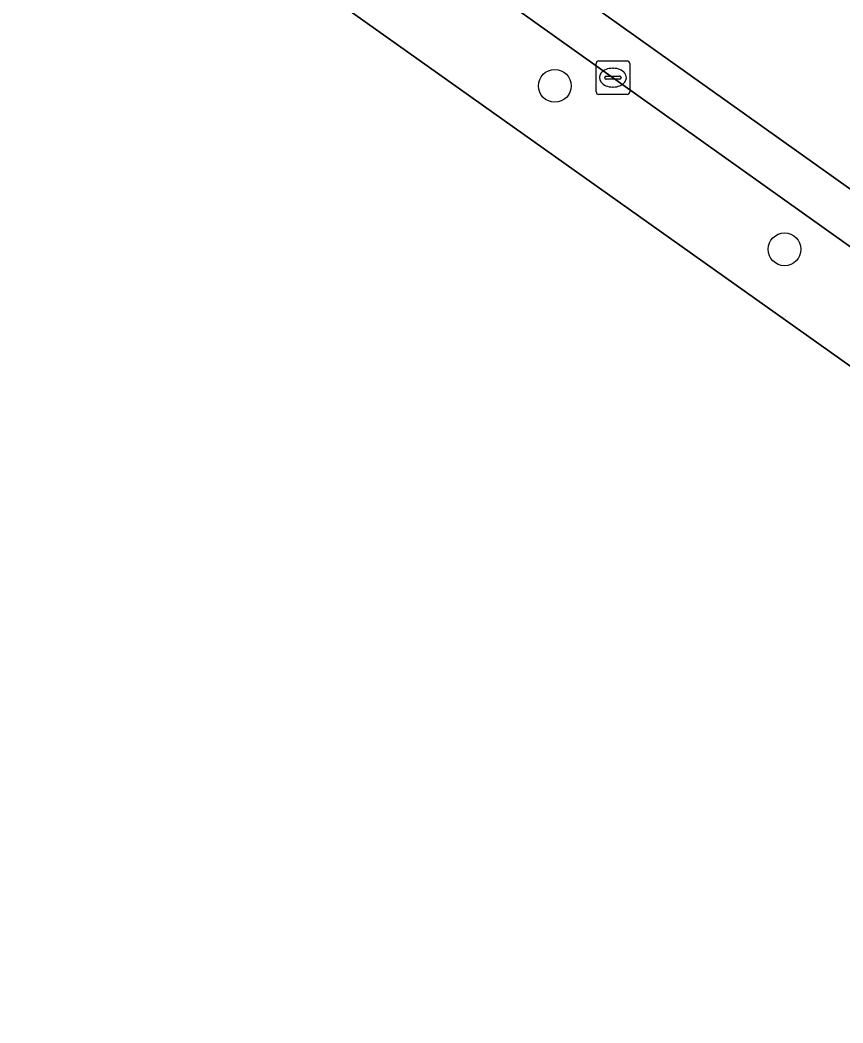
# Model space of a CAD drawing. Extents: x 157692 to 159674, y 381452 to 383291.
# Drawn here: x 158884.52 to 158909.07, y 382546.74 to 382576.67 of the extents above; entities that cross this region are included whole.
import ezdxf

# ---------------------------------------------------------------- set-up
doc = ezdxf.new("R2010")
doc.units = 0
for name, color, linetype in [('IMGEO_Boom', 7, 'Continuous'), ('IMGEO_Erf', 7, 'Continuous'), ('IMGEO_Kolk', 7, 'Continuous'), ('IMGEO_Rijbaan_lokaal_gesloten', 7, 'Continuous'), ('IMGEO_Voetpad_open', 7, 'Continuous')]:
    doc.layers.add(name, color=color, linetype=linetype)

msp = doc.modelspace()

# ---------------------------------------------------------------- linework, layer by layer
at = {"layer": 'IMGEO_Boom'}
for centre in [(158900.471, 382574.705), (158907.327, 382569.828)]:
    msp.add_circle(centre, 0.489, dxfattribs=at)
at = {"layer": 'IMGEO_Erf'}
msp.add_lwpolyline([(159002.332, 382500), (159000.76, 382501.216), (159000, 382501.76), (158990.321, 382508.687), (158983.311, 382513.649), (158918.117, 382560.072), (158891.352, 382579.085), (158890.89, 382578.255), (158883.322, 382583.701), (158883.51, 382584.587), (158873.747, 382591.565), (158821.576, 382628.531)], dxfattribs=at)
at = {"layer": 'IMGEO_Kolk'}
for p, q in [((158901.706, 382574.525), (158901.706, 382575.377)), ((158901.781, 382575.451), (158902.633, 382575.451)), ((158902.194, 382575.231), (158902.219, 382575.231)), ((158902.707, 382575.377), (158902.707, 382574.525)), ((158901.965, 382574.945), (158901.965, 382574.957)), ((158902.403, 382574.908), (158902.005, 382574.908)), ((158902.008, 382574.994), (158902.406, 382574.994)), ((158902.449, 382574.957), (158902.449, 382574.945)), ((158902.217, 382574.671), (158902.192, 382574.671)), ((158902.633, 382574.451), (158901.781, 382574.451))]:
    msp.add_line(p, q, dxfattribs=at)
for points in [[(158901.706, 382574.525), (158901.706, 382575.377)], [(158901.781, 382575.451), (158902.633, 382575.451)], [(158902.707, 382575.377), (158902.707, 382574.525)], [(158902.633, 382574.451), (158901.781, 382574.451)]]:
    msp.add_lwpolyline(points, dxfattribs=at)
for centre, radius, start, end in [((158901.783, 382575.375), 0.0765, 91.552, 178.448), ((158901.783, 382575.375), 0.0765, 91.552, 178.448), ((158902.631, 382575.375), 0.0765, 1.552, 88.448), ((158902.631, 382575.375), 0.0765, 1.552, 88.448), ((158902.005, 382574.954), 0.0403, 85.8775, 175.7526), ((158902.002, 382574.944), 0.0366, 178.938, 274.7102), ((158902.406, 382574.951), 0.043, 264.8664, 352.4533), ((158902.41, 382574.956), 0.0386, 1.7309, 96.639), ((158901.783, 382574.527), 0.0765, 181.552, 268.448), ((158901.783, 382574.527), 0.0765, 181.552, 268.448), ((158902.631, 382574.527), 0.0765, 271.552, 358.448), ((158902.631, 382574.527), 0.0765, 271.552, 358.448)]:
    msp.add_arc(centre, radius, start, end, dxfattribs=at)
for centre, major_axis, ratio, start_param, end_param in [((158902.193, 382574.951), (-0.387, 0.002), 0.722429, 4.712389, 7.853982), ((158902.218, 382574.951), (-0.39, 0.002), 0.717154, 1.570796, 4.712389)]:
    msp.add_ellipse(centre, major_axis=major_axis, ratio=ratio, start_param=start_param, end_param=end_param, dxfattribs=at)
at = {"layer": 'IMGEO_Rijbaan_lokaal_gesloten'}
msp.add_lwpolyline([(158839.343, 382621.352), (158854.934, 382610.247), (158855.479, 382609.864), (158869.561, 382599.949), (158876.261, 382595.131), (158887.025, 382587.502), (158893.884, 382582.599), (158920.512, 382563.634), (158938.029, 382551.171), (158955.558, 382538.753)], dxfattribs=at)
msp.add_lwpolyline([(158969.774, 382528.594), (158955.558, 382538.753), (158938.029, 382551.171), (158920.512, 382563.634), (158893.884, 382582.599), (158893.071, 382581.459), (158919.7, 382562.493), (158937.219, 382550.029), (158954.746, 382537.612), (158968.962, 382527.454), (158985.053, 382516.037), (158985.863, 382517.179)], close=True, dxfattribs=at)
at = {"layer": 'IMGEO_Voetpad_open'}
msp.add_lwpolyline([(158985.053, 382516.037), (158968.962, 382527.454), (158954.746, 382537.612), (158937.219, 382550.029), (158919.7, 382562.493), (158893.071, 382581.459), (158891.352, 382579.085), (158918.117, 382560.072), (158983.311, 382513.649)], close=True, dxfattribs=at)

doc.saveas('drawing.dxf')
